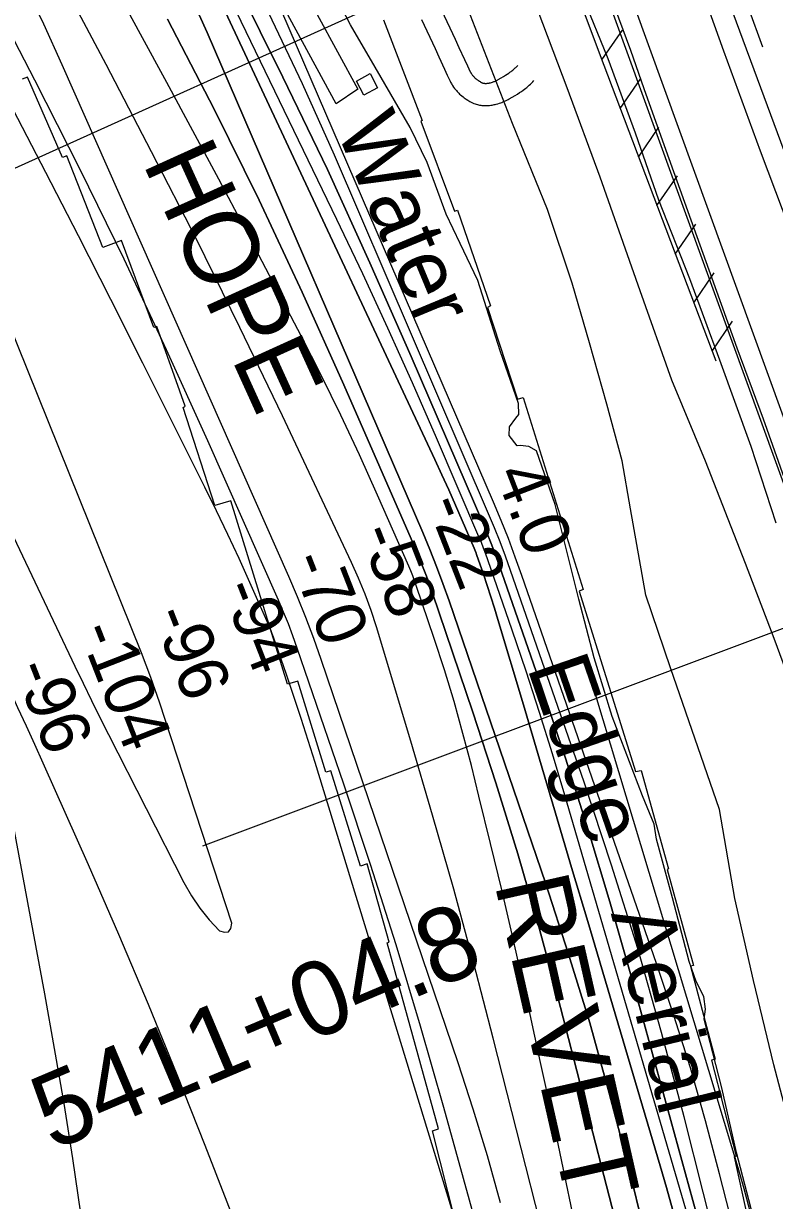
# Model space of a CAD drawing. Extents: x 3568792 to 3606828, y 529143 to 554785.
# Drawn here: x 3577597 to 3578610, y 538456 to 540044 of the extents above; entities that cross this region are included whole.
import ezdxf

# ---------------------------------------------------------------- set-up
doc = ezdxf.new("R2010")
doc.units = 0
for name, color, linetype in [('V-CHAN-DOCK', 7, 'Continuous'), ('V-FLOD-BASE', 7, 'Continuous'), ('V-LEVE-TOET', 7, 'Continuous'), ('V-RIVR-EDGE', 7, 'Continuous'), ('V-RIVR-IDEN', 7, 'Continuous'), ('V-RIVR-RANG', 7, 'Continuous'), ('V-ROAD-CNTR', 7, 'Continuous'), ('V-RRAP-FSHR', 7, 'Continuous'), ('V-RRAP-RVMT', 7, 'Continuous'), ('V-RRAP-RVMT-IDEN', 7, 'Continuous'), ('V-SITE-VEGE', 7, 'Continuous'), ('V-SURV-IDEN', 7, 'Continuous'), ('V-SURV-LINE', 7, 'Continuous'), ('V-TOPO-DPTH', 7, 'Continuous'), ('V-TOPO-MAJR', 7, 'Continuous'), ('V-TOPO-MINR', 7, 'Continuous'), ('V-TOPO-SHOR', 7, 'Continuous'), ('V-TOPO-WATR', 7, 'Continuous')]:
    doc.layers.add(name, color=color, linetype=linetype)

msp = doc.modelspace()

# ---------------------------------------------------------------- linework, layer by layer
at = {"layer": 'V-CHAN-DOCK'}
for points in [[(3577801.1, 540409), (3578047.9, 539955.2), (3578018.4, 539935.4), (3577737.7, 540453.5), (3577766.5, 540471.4), (3577796.3, 540417.7), (3577983.2, 540520), (3577988.8, 540512.8), (3577801.1, 540409)], [(3578064.4, 539976.5), (3578074.4, 539956.9), (3578055.8, 539947.3), (3578046.2, 539966), (3578064.4, 539976.5)]]:
    msp.add_lwpolyline(points, dxfattribs=at)
at = {"layer": 'V-FLOD-BASE'}
msp.add_lwpolyline([(3578389.2, 540079.7), (3578415.6, 540007.8), (3578433.4, 539956.3), (3578458.9, 539885.3), (3578497.1, 539778.8), (3578525.3, 539700.1), (3578558.9, 539606.3), (3578594.4, 539510.7), (3578629.9, 539410.1), (3578660.4, 539328.6), (3578691.3, 539236.2), (3578722.7, 539155.2), (3578751.8, 539070.5), (3578783.7, 538990.4), (3578798.2, 538963.6), (3578824.6, 538918.5), (3578856.9, 538863.9), (3578902.9, 538782.4), (3578945.7, 538704.5), (3578991.2, 538626.2), (3579032.1, 538549.8), (3579065.3, 538483.8), (3579088.1, 538431.9)], dxfattribs=at)
at = {"layer": 'V-LEVE-TOET'}
for points in [[(3578315.5, 540168.7), (3578351.3, 540079.8), (3578385.2, 539996.4), (3578421.8, 539896.5), (3578453.4, 539805.8), (3578495.1, 539700), (3578535.8, 539590), (3578578, 539473.6), (3578611.8, 539370.1)], [(3578493.1, 540141.3), (3578540.9, 540007.1), (3578590.5, 539871.9), (3578651, 539711.2), (3578701.5, 539569.6), (3578741.5, 539462.2), (3578797.5, 539318.4), (3578844.8, 539186.8), (3578879.4, 539098.5), (3578918.5, 539023.4), (3578967.6, 538941.9), (3579029.1, 538834.9), (3579087.8, 538723.9), (3579146.5, 538612.8), (3579212, 538489.9), (3579245.6, 538419.8)]]:
    msp.add_lwpolyline(points, dxfattribs=at)
at = {"layer": 'V-RIVR-EDGE'}
for points in [[(3578504, 538751.7), (3578494.9, 538778.7), (3578472.4, 538864.5), (3578450.5, 538943.6), (3578447.5, 538963.8), (3578431.7, 539001.8), (3578390.9, 539109.2), (3578366.6, 539188.3), (3578346, 539267.4), (3578313.8, 539394.9), (3578288.9, 539467.3), (3578278.5, 539473.4), (3578266.8, 539474.7), (3578262.5, 539474.1), (3578252.1, 539488.2), (3578252.2, 539499.8), (3578260.8, 539511.4), (3578265.1, 539516.3), (3578264.5, 539531), (3578239.6, 539602.2), (3578209.8, 539697.2), (3578186, 539746.9), (3578167.1, 539786.8), (3578141.5, 539856.1), (3578118.4, 539903.3), (3578071.4, 539984.9), (3578037.8, 540042), (3578008, 540100.3)], [(3578583.5, 538424.3), (3578558.6, 538521.1), (3578538.6, 538608.2), (3578514.9, 538700.8), (3578516.8, 538714.3), (3578514.4, 538731.4), (3578504, 538751.7)]]:
    msp.add_lwpolyline(points, dxfattribs=at)
at = {"layer": 'V-RIVR-RANG'}
for p, q in [((3578358.3, 540197.8), (3577465.2, 539794.2)), ((3578699.5, 539256.9), (3577838.1, 538933.9))]:
    msp.add_line(p, q, dxfattribs=at)
at = {"layer": 'V-ROAD-CNTR'}
for points in [[(3578498.3, 540207.7), (3578650.6, 539796), (3578766.8, 539491.1), (3578839.3, 539308.4), (3578876.7, 539210), (3578898.7, 539158.1), (3578920.8, 539105.7), (3578937.2, 539072.9), (3578952.6, 539041.9), (3578971.8, 539004.9), (3579014, 538921.2), (3579067.8, 538820.5), (3579129.5, 538709.6), (3579202.5, 538578.5), (3579223.3, 538537.3), (3579238.6, 538508.2), (3579251.2, 538476.2), (3579259.3, 538453.9)], [(3578160.8, 540061.9), (3578179.1, 540022.5), (3578184.2, 540011.5), (3578191.8, 539995), (3578195.6, 539986.8), (3578199.4, 539978.7), (3578199.7, 539978.1), (3578200, 539977.6), (3578200.2, 539977.1), (3578200.5, 539976.6), (3578200.8, 539976.2), (3578201.4, 539975.3), (3578202, 539974.5), (3578202.6, 539973.7), (3578203.2, 539973), (3578203.9, 539972.3), (3578204.5, 539971.7), (3578205, 539971.1), (3578205.6, 539970.5), (3578206.1, 539970.1), (3578207.2, 539969.1), (3578208.2, 539968.4), (3578209, 539967.7), (3578209.9, 539967.1)], [(3578133.6, 540049.2), (3578151.9, 540009.9), (3578157, 539998.9), (3578164.6, 539982.4), (3578168.4, 539974.1), (3578172.4, 539965.8), (3578172.9, 539964.6), (3578173.6, 539963.3), (3578174.2, 539962.2), (3578174.9, 539961.1), (3578175.6, 539960), (3578176.8, 539958.1), (3578178.1, 539956.3), (3578179.4, 539954.7), (3578180.7, 539953.2), (3578181.8, 539951.9), (3578183, 539950.7), (3578184.1, 539949.6), (3578185.1, 539948.6), (3578186.2, 539947.6), (3578188.1, 539946), (3578189.8, 539944.7), (3578191.3, 539943.5), (3578192.5, 539942.6)], [(3578209.7, 539967.3), (3578210.4, 539966.7), (3578211.7, 539965.9), (3578212.6, 539965.4), (3578213.3, 539965), (3578214.4, 539964.4), (3578215.4, 539963.9), (3578215.8, 539963.8), (3578216.1, 539963.6), (3578216.4, 539963.5), (3578216.8, 539963.4), (3578217.2, 539963.3), (3578217.6, 539963.2), (3578218, 539963.2), (3578218.4, 539963.1), (3578218.8, 539963.1), (3578219.2, 539963), (3578219.6, 539963), (3578220.6, 539963), (3578221.4, 539963), (3578222.3, 539963.1), (3578223.2, 539963.2), (3578224, 539963.3), (3578224.8, 539963.5), (3578225.5, 539963.6), (3578226.2, 539963.8), (3578226.9, 539963.9), (3578228.2, 539964.3), (3578229.4, 539964.7), (3578230.4, 539965), (3578231.2, 539965.4), (3578232, 539965.6), (3578233.4, 539966.2), (3578234.3, 539966.7), (3578235.8, 539967.4), (3578236.5, 539967.8), (3578237.2, 539968.2), (3578241.1, 539970.4), (3578244.3, 539972.3), (3578247.1, 539974), (3578249.4, 539975.5), (3578251.4, 539976.8), (3578253, 539978), (3578254.5, 539979.1), (3578255.7, 539980), (3578256.7, 539980.8), (3578257.5, 539981.5), (3578259.1, 539982.9), (3578260.2, 539983.9), (3578260.9, 539984.6), (3578262.1, 539985.8), (3578263.4, 539987.2)], [(3578192.8, 539942.4), (3578193.9, 539941.7), (3578196, 539940.4), (3578197.6, 539939.4), (3578198.9, 539938.7), (3578200.7, 539937.7), (3578202.6, 539936.8), (3578204.3, 539936), (3578205.9, 539935.4), (3578207.5, 539934.9), (3578209.1, 539934.4), (3578210.6, 539934), (3578212.1, 539933.7), (3578213.5, 539933.5), (3578214.9, 539933.3), (3578216.2, 539933.2), (3578217.4, 539933.1), (3578218.8, 539933), (3578221, 539933), (3578223.2, 539933.1), (3578225.2, 539933.2), (3578227, 539933.5), (3578228.8, 539933.7), (3578230.3, 539934), (3578231.8, 539934.3), (3578233.2, 539934.6), (3578234.5, 539934.9), (3578236.8, 539935.6), (3578238.8, 539936.2), (3578240.5, 539936.8), (3578242, 539937.4), (3578243.4, 539937.9), (3578245.5, 539938.8), (3578247.2, 539939.6), (3578249.5, 539940.7), (3578250.7, 539941.4), (3578251.8, 539942), (3578256.1, 539944.4), (3578259.8, 539946.6), (3578263.1, 539948.6), (3578266, 539950.5), (3578268.5, 539952.2), (3578270.7, 539953.8), (3578272.6, 539955.2), (3578274.3, 539956.5), (3578275.7, 539957.6), (3578277, 539958.7), (3578279.1, 539960.6), (3578280.8, 539962.1), (3578282, 539963.3), (3578283.8, 539965), (3578285.3, 539966.7)]]:
    msp.add_lwpolyline(points, dxfattribs=at)
at = {"layer": 'V-RRAP-FSHR'}
for p, q in [((3578377, 539994.6), (3578404.7, 540034.8)), ((3578401.8, 539929.1), (3578429.3, 539969.4)), ((3578426.5, 539863.6), (3578454, 539904)), ((3578451.3, 539798.1), (3578478.8, 539838.5)), ((3578476, 539732.7), (3578503.6, 539773)), ((3578500.8, 539667.2), (3578528.3, 539707.5)), ((3578525.6, 539601.7), (3578553.1, 539642.1))]:
    msp.add_line(p, q, dxfattribs=at)
msp.add_lwpolyline([(3578185.6, 540506.4), (3578259.2, 540309), (3578379.6, 539987.8), (3578530.5, 539588.7)], dxfattribs=at)
at = {"layer": 'V-RRAP-RVMT'}
for p, q in [((3578082.3, 540048.7), (3578134.6, 539913)), ((3577602.2, 539971.5), (3577595, 539968.6)), ((3577649.5, 539863.2), (3577602.2, 539971.5)), ((3578134.6, 539913), (3578132.7, 539912.1)), ((3578132.7, 539912.1), (3578178.1, 539790.5)), ((3577655.5, 539865.4), (3577649.5, 539863.2)), ((3577704.1, 539741.5), (3577655.5, 539865.4)), ((3578178.1, 539790.5), (3578182.4, 539791.9)), ((3578182.4, 539791.9), (3578226.8, 539662.9)), ((3577728.9, 539751.1), (3577704.1, 539741.5)), ((3577772.7, 539633.7), (3577728.9, 539751.1)), ((3578226.8, 539662.9), (3578222.7, 539660.9)), ((3578222.7, 539660.9), (3578263.3, 539537)), ((3577776.9, 539635.1), (3577772.7, 539633.7)), ((3577815.1, 539527.4), (3577776.9, 539635.1)), ((3578263.3, 539537), (3578270.7, 539539.1)), ((3578270.7, 539539.1), (3578351.8, 539280.1)), ((3577812.2, 539526), (3577815.1, 539527.4)), ((3577855, 539393.8), (3577812.2, 539526)), ((3577876.6, 539399.8), (3577855, 539393.8)), ((3577952.9, 539152.8), (3577876.6, 539399.8)), ((3578351.8, 539280.1), (3578346.4, 539278)), ((3578346.4, 539278), (3578422.5, 539034.7)), ((3577966.9, 539156.6), (3577952.9, 539152.8)), ((3578004.5, 539033.7), (3577966.9, 539156.6)), ((3578011.2, 539035.5), (3578004.5, 539033.7)), ((3578051.3, 538907.3), (3578011.2, 539035.5)), ((3578422.5, 539034.7), (3578430, 539036)), ((3578430, 539036), (3578466.6, 538903.5)), ((3578060.4, 538910.2), (3578051.3, 538907.3)), ((3578090.3, 538804.7), (3578060.4, 538910.2)), ((3578466.6, 538903.5), (3578464.8, 538902.8)), ((3578464.8, 538902.8), (3578500.5, 538773.3)), ((3578087.4, 538803.8), (3578090.3, 538804.7)), ((3578156.7, 538553), (3578087.4, 538803.8)), ((3578500.5, 538773.3), (3578496.3, 538772.1)), ((3578496.3, 538772.1), (3578529.7, 538647)), ((3578529.7, 538647), (3578524.6, 538645.4)), ((3578524.6, 538645.4), (3578558.1, 538516)), ((3578148.4, 538550), (3578156.7, 538553)), ((3578179.7, 538427.3), (3578148.4, 538550)), ((3578558.1, 538516), (3578555.3, 538515.2)), ((3578555.3, 538515.2), (3578585.6, 538377.8))]:
    msp.add_line(p, q, dxfattribs=at)
at = {"layer": 'V-SITE-VEGE'}
for p, q in [((3578256.5, 539909.1), (3578183.2, 540097.2)), ((3578284.2, 540077.8), (3578329.8, 539957.5)), ((3578329.8, 539957.5), (3578374.1, 539837.1)), ((3578303.5, 539792.9), (3578256.5, 539909.1)), ((3578374.1, 539837.1), (3578428, 539683.6)), ((3578336.7, 539693.3), (3578303.5, 539792.9)), ((3578360.2, 539613.1), (3578336.7, 539693.3)), ((3578428, 539683.6), (3578470.8, 539563.3)), ((3578383.7, 539530.1), (3578360.2, 539613.1)), ((3578470.8, 539563.3), (3578516.5, 539454)), ((3578404.4, 539454), (3578383.7, 539530.1)), ((3578415.5, 539389), (3578404.4, 539454)), ((3578516.5, 539454), (3578570.4, 539315.7)), ((3578436.2, 539272.8), (3578415.5, 539389)), ((3578570.4, 539315.7), (3578609.1, 539214.7)), ((3578469.4, 539174.6), (3578436.2, 539272.8)), ((3578609.1, 539214.7), (3578650.6, 539101.3)), ((3578535.7, 538983.7), (3578469.4, 539174.6)), ((3578556.5, 538863.4), (3578535.7, 538983.7)), ((3578581.3, 538752.7), (3578556.5, 538863.4)), ((3578609, 538639.3), (3578581.3, 538752.7)), ((3578635.2, 538538.3), (3578609, 538639.3))]:
    msp.add_line(p, q, dxfattribs=at)
at = {"layer": 'V-SURV-LINE'}
for points in [[(3578141.3, 540837.2), (3578799.9, 539021.7)], [(3578771.7, 539011.5), (3578113.1, 540827)]]:
    msp.add_lwpolyline(points, dxfattribs=at)
at = {"layer": 'V-TOPO-DPTH'}
for points in [[(3577704.8, 540411), (3578151.8, 539455.7), (3578161.2, 539435.2), (3578170.6, 539414.6), (3578179.7, 539394), (3578188.7, 539373.2), (3578204.7, 539336), (3578206.4, 539331.7), (3578207.2, 539329.5), (3578208, 539327.3), (3578217.1, 539301.2), (3578222.2, 539285.9), (3578227.3, 539270.5), (3578232.1, 539255.1), (3578236.8, 539239.7), (3578271.1, 539124.6), (3578292.8, 539051.5), (3578314.5, 538978.5), (3578336.2, 538905.5), (3578357.9, 538832.4), (3578455.6, 538502.8), (3578464, 538473.7), (3578472, 538444.5)], [(3578472, 538444.5), (3578464, 538473.7), (3578455.6, 538502.8), (3578357.9, 538832.4), (3578336.2, 538905.5), (3578314.5, 538978.5), (3578292.8, 539051.5), (3578271.1, 539124.6), (3578236.8, 539239.7), (3578232.1, 539255.1), (3578227.3, 539270.5), (3578222.2, 539285.9), (3578217.1, 539301.2), (3578208, 539327.3), (3578207.2, 539329.5), (3578206.4, 539331.7), (3578204.7, 539336), (3578188.7, 539373.2), (3578179.7, 539394), (3578170.6, 539414.6), (3578161.2, 539435.2), (3578151.8, 539455.7), (3577704.8, 540411)], [(3578559, 538400.7), (3578535.8, 538492.2), (3578516.6, 538563.7), (3578496.3, 538634.9), (3578474.1, 538705.5), (3578450.8, 538775.8), (3578269.2, 539299), (3578260.2, 539324.1), (3578250.9, 539348.9), (3578241, 539373.6), (3578230.7, 539398.1), (3577895.9, 540175.2)], [(3577816.8, 540093.9), (3577844.7, 540031.7), (3578135.4, 539357), (3578144.9, 539334.2), (3578154, 539311.4), (3578162.6, 539288.3), (3578170.9, 539265), (3578301.2, 538883.4), (3578331.7, 538789.7), (3578360.7, 538695.6), (3578387, 538600.7), (3578411.8, 538505.4), (3578450.4, 538348)], [(3578450.4, 538348), (3578411.8, 538505.4), (3578387, 538600.7), (3578360.7, 538695.6), (3578331.7, 538789.7), (3578301.2, 538883.4), (3578170.9, 539265), (3578162.6, 539288.3), (3578154, 539311.4), (3578144.9, 539334.2), (3578135.4, 539357), (3577844.7, 540031.7), (3577816.8, 540093.9)], [(3578529.2, 538348.1), (3578415.5, 538761.7), (3578387.7, 538859.2), (3578358.6, 538956.2), (3578327.7, 539052.7), (3578295.5, 539148.9), (3578238.6, 539313.2), (3578233.7, 539326.8), (3578228.7, 539340.3), (3578223.3, 539353.7), (3578217.7, 539367.1), (3578119.9, 539594.6), (3578064.1, 539721.1), (3578006.7, 539846.8), (3577946.8, 539971.4), (3577885.4, 540095.2)], [(3577885.4, 540095.2), (3577946.8, 539971.4), (3578006.7, 539846.8), (3578064.1, 539721.1), (3578119.9, 539594.6), (3578217.7, 539367.1), (3578223.3, 539353.7), (3578228.7, 539340.3), (3578233.7, 539326.8), (3578238.6, 539313.2), (3578295.5, 539148.9), (3578327.7, 539052.7), (3578358.6, 538956.2), (3578387.7, 538859.2), (3578415.5, 538761.7), (3578529.2, 538348.1)], [(3577791.2, 540049.8), (3577854, 539928.1), (3577914.8, 539805.4), (3577972.9, 539681.4), (3578029, 539556.5), (3578125.9, 539334.4), (3578132, 539319.8), (3578137.9, 539305.1), (3578143.4, 539290.2), (3578148.7, 539275.3), (3578202.9, 539115), (3578234, 539019.5), (3578263.7, 538923.7), (3578291.3, 538827.1), (3578317.4, 538730.2), (3578426.9, 538306.8)], [(3577791.2, 540049.8), (3577854, 539928.1), (3577914.8, 539805.4), (3577972.9, 539681.4), (3578029, 539556.5), (3578125.9, 539334.4), (3578132, 539319.8), (3578137.9, 539305.1), (3578143.4, 539290.2), (3578148.7, 539275.3), (3578202.9, 539115), (3578234, 539019.5), (3578263.7, 538923.7), (3578291.3, 538827.1), (3578317.4, 538730.2), (3578426.9, 538306.8)]]:
    msp.add_lwpolyline(points, dxfattribs=at)
at = {"layer": 'V-TOPO-MAJR'}
for points in [[(3577574.9, 539369.2), (3577666.1, 539177), (3577677.2, 539153.8), (3577688.5, 539130.7), (3577699.9, 539107.7), (3577711.5, 539084.8), (3577813.2, 538885), (3577823.4, 538867.3), (3577834.5, 538850.5), (3577847.3, 538834.8), (3577861.2, 538819.9), (3577868.1, 538817.9), (3577873.5, 538818.5), (3577876.4, 538823), (3577877.7, 538830.2), (3577780.2, 539128.2), (3577774.5, 539145.1), (3577768.6, 539161.8), (3577762.4, 539178.4), (3577755.9, 539194.9), (3577351.3, 540199.5)], [(3578339.7, 538429), (3578324.9, 538500.1), (3578309.8, 538571.2), (3578294.4, 538642.2), (3578278.8, 538713.2), (3578271.8, 538744.9), (3578257.2, 538809.3), (3578242.3, 538873.5), (3578226.9, 538937.6), (3578211.2, 539001.7), (3578200.9, 539043), (3578189.6, 539086.2), (3578177.6, 539129.2), (3578164.5, 539171.9), (3578150.7, 539214.3), (3578126.7, 539285.6), (3578124.3, 539292.2), (3578121.9, 539298.9), (3578119.2, 539305.4), (3578116.5, 539312), (3578074.5, 539407.7), (3578050.2, 539461.8), (3578025, 539515.5), (3577998.8, 539568.7), (3577971.8, 539621.5), (3577894.9, 539768.2), (3577860.3, 539833.7), (3577825.5, 539899.1), (3577790.3, 539964.2), (3577754.9, 540029.3), (3577737.6, 540060.9)]]:
    msp.add_lwpolyline(points, dxfattribs=at)
at = {"layer": 'V-TOPO-MINR'}
for points in [[(3576961.1, 541140.8), (3577009.5, 541070.6), (3577056.3, 540999.4), (3577102.1, 540927.5), (3577450.5, 540365.8), (3577467.3, 540338.1), (3577483.8, 540310.3), (3577499.9, 540282.2), (3577515.6, 540253.9), (3577542.3, 540204.7), (3577570.5, 540151.4), (3577597.7, 540097.7), (3577623.7, 540043.2), (3577648.8, 539988.4), (3577954.3, 539298.4), (3577966.1, 539270.7), (3577977.4, 539242.8), (3577988, 539214.6), (3577998, 539186.3), (3578182.8, 538642.2), (3578203.1, 538579.6), (3578222.3, 538516.7), (3578239.8, 538453.3)], [(3578472, 538444.5), (3578464, 538473.7), (3578455.6, 538502.8), (3578357.9, 538832.4), (3578336.2, 538905.5), (3578314.5, 538978.5), (3578292.8, 539051.5), (3578271.1, 539124.6), (3578236.8, 539239.7), (3578232.1, 539255.1), (3578227.3, 539270.5), (3578222.2, 539285.9), (3578217.1, 539301.2), (3578208, 539327.3), (3578207.2, 539329.5), (3578206.4, 539331.7), (3578204.7, 539336), (3578188.7, 539373.2), (3578179.7, 539394), (3578170.6, 539414.6), (3578161.2, 539435.2), (3578151.8, 539455.7), (3577704.8, 540411)], [(3578522, 538335.1), (3578327, 539002.8), (3578310.2, 539058.8), (3578292.9, 539114.6), (3578274.7, 539170.2), (3578256, 539225.6), (3578223.3, 539320.3), (3578220.5, 539328.1), (3578217.5, 539336), (3578214.4, 539343.8), (3578211.2, 539351.5), (3578154, 539484.9), (3578121.6, 539559), (3578088.5, 539632.9), (3578054.4, 539706.3), (3578019.7, 539779.4), (3577716.6, 540407)], [(3576967.3, 540331.8), (3577079.3, 540148.1), (3577087.5, 540134.3), (3577095.6, 540120.4), (3577103.4, 540106.4), (3577111, 540092.3), (3577211.7, 539902.4), (3577268.8, 539792.8), (3577324.6, 539682.6), (3577378.7, 539571.6), (3577431.7, 539460), (3577577.5, 539146.1), (3577589, 539121.3), (3577600.3, 539096.5), (3577611.6, 539071.6), (3577622.8, 539046.6), (3577683.9, 538909.2), (3577725, 538815.3), (3577765.1, 538721), (3577803.8, 538626), (3577841.6, 538530.8), (3577968.9, 538203.1)], [(3578331.3, 538277.8), (3578230.5, 538675.1), (3578204.2, 538775.6), (3578177.1, 538875.9), (3578148.7, 538975.9), (3578119.3, 539075.6), (3578072.8, 539229.8), (3578065.6, 539252), (3578057.7, 539274), (3578048.9, 539295.6), (3578039.4, 539316.9), (3577946.1, 539514.4), (3577888.6, 539633.9), (3577830, 539752.8), (3577769.7, 539870.9), (3577708.3, 539988.4), (3577531.1, 540321.4)], [(3578249.1, 538273), (3578163.8, 538581.6), (3578132.4, 538691.4), (3578099.6, 538800.8), (3578064.9, 538909.5), (3578028.9, 539017.9), (3577966.1, 539201.2), (3577960.3, 539217.6), (3577954.1, 539233.8), (3577947.6, 539249.8), (3577940.8, 539265.8), (3577845.6, 539480.8), (3577789.9, 539603.7), (3577732.7, 539725.8), (3577673.3, 539846.9), (3577612.4, 539967.3), (3577454, 540273.2)], [(3578450.4, 538348), (3578411.8, 538505.4), (3578387, 538600.7), (3578360.7, 538695.6), (3578331.7, 538789.7), (3578301.2, 538883.4), (3578170.9, 539265), (3578162.6, 539288.3), (3578154, 539311.4), (3578144.9, 539334.2), (3578135.4, 539357), (3577844.7, 540031.7), (3577816.8, 540093.9)], [(3578529.2, 538348.1), (3578415.5, 538761.7), (3578387.7, 538859.2), (3578358.6, 538956.2), (3578327.7, 539052.7), (3578295.5, 539148.9), (3578238.6, 539313.2), (3578233.7, 539326.8), (3578228.7, 539340.3), (3578223.3, 539353.7), (3578217.7, 539367.1), (3578119.9, 539594.6), (3578064.1, 539721.1), (3578006.7, 539846.8), (3577946.8, 539971.4), (3577885.4, 540095.2)], [(3578235, 538247.4), (3577990.2, 539046.9), (3577980.8, 539076.8), (3577971.3, 539106.5), (3577961.5, 539136.2), (3577951.4, 539165.7), (3577934, 539216.2), (3577932.5, 539220.5), (3577930.8, 539224.7), (3577929.1, 539229), (3577927.3, 539233.1), (3577902.2, 539289.8), (3577887.6, 539322.3), (3577872.7, 539354.5), (3577857.3, 539386.6), (3577841.6, 539418.5), (3577757.9, 539585.7), (3577714.7, 539671.5), (3577671.1, 539757.2), (3577627.2, 539842.6), (3577582.9, 539928), (3577539.2, 540011.7), (3577516.2, 540054.9)], [(3578539.3, 538365.6), (3578487.9, 538569), (3578457.5, 538682.8), (3578425.3, 538796), (3578390.1, 538908.4), (3578353, 539020.2), (3578253.9, 539306.1), (3578247, 539325.4), (3578239.8, 539344.6), (3578232.1, 539363.7), (3578224.2, 539382.6), (3578016.2, 539866), (3577973.1, 539962.3), (3577928, 540057.8)], [(3578426.9, 538306.8), (3578317.4, 538730.2), (3578291.3, 538827.1), (3578263.7, 538923.7), (3578234, 539019.5), (3578202.9, 539115), (3578148.7, 539275.3), (3578143.4, 539290.2), (3578137.9, 539305.1), (3578132, 539319.8), (3578125.9, 539334.4), (3578029, 539556.5), (3577972.9, 539681.4), (3577914.8, 539805.4), (3577854, 539928.1), (3577791.2, 540049.8)], [(3578625.1, 538206.1), (3578609, 538298.2), (3578603.6, 538327.3), (3578597.7, 538356.4), (3578591.2, 538385.4), (3578584.2, 538414.3), (3578576.6, 538443), (3578568.9, 538471.7), (3578560.7, 538500.2), (3578552.3, 538528.7), (3578368.6, 539137.4)], [(3577582.8, 538962), (3577625.1, 538735), (3577638.4, 538661.1), (3577651.1, 538587), (3577662.8, 538512.8), (3577673.9, 538438.4)]]:
    msp.add_lwpolyline(points, dxfattribs=at)
at = {"layer": 'V-TOPO-SHOR'}
msp.add_lwpolyline([(3578593.9, 540012), (3578478, 540330.6), (3578363.4, 540652.9), (3578293.7, 540846.9), (3578279.1, 540879), (3578264.4, 540914.7), (3578247.9, 540948.2), (3578231, 540972.1), (3578216.3, 540993.6), (3578190.6, 541019.3), (3578091.2, 541124.7), (3577952.7, 541276.5), (3577798.7, 541443.9), (3577729.9, 541522.3), (3577724.4, 541536.9)], dxfattribs=at)
at = {"layer": 'V-TOPO-WATR'}
msp.add_lwpolyline([(3578559, 538400.7), (3578535.8, 538492.2), (3578516.6, 538563.7), (3578496.3, 538634.9), (3578474.1, 538705.5), (3578450.8, 538775.8), (3578269.2, 539299), (3578260.2, 539324.1), (3578250.9, 539348.9), (3578241, 539373.6), (3578230.7, 539398.1), (3577895.9, 540175.2)], dxfattribs=at)

# ---------------------------------------------------------------- texts
at = {"layer": 'V-RIVR-IDEN'}
for s, rotation, p in [('Water', 292.5666, (3578017.7, 539901.9)), ('Edge', 289.0825, (3578275.7, 539175.3)), ('Aerial', 283.7, (3578388.9, 538843.2))]:
    msp.add_text(s, height=83, rotation=rotation, dxfattribs=at).set_placement(p)
at = {"layer": 'V-RIVR-RANG'}
for s, rotation, p in [('4.0', 291.0683, (3578232.4, 539436.6)), ('-22', 291.3514, (3578140.3, 539396.2)), ('-58', 291.3514, (3578048.3, 539357.1)), ('-70', 291.3514, (3577955.5, 539319.7)), ('-94', 291.3514, (3577862.9, 539282)), ('-96', 291.3514, (3577769.6, 539246.1)), ('-104', 291.3514, (3577670.5, 539224.9)), ('-96', 291.3514, (3577583.1, 539173.7))]:
    msp.add_text(s, height=67, rotation=rotation, dxfattribs=at).set_placement(p)
at = {"layer": 'V-RRAP-RVMT-IDEN'}
for s, rotation, p in [('HOPE', 294.4245, (3577756.9, 539856.2)), ('REVET', 282.7615, (3578232, 538883.8))]:
    msp.add_text(s, height=100, rotation=rotation, dxfattribs=at).set_placement(p)
at = {"layer": 'V-SURV-IDEN'}
msp.add_text('5411+04.8', height=100, rotation=22.9041, dxfattribs=at).set_placement((3577636, 538522.7))

doc.saveas('drawing.dxf')
